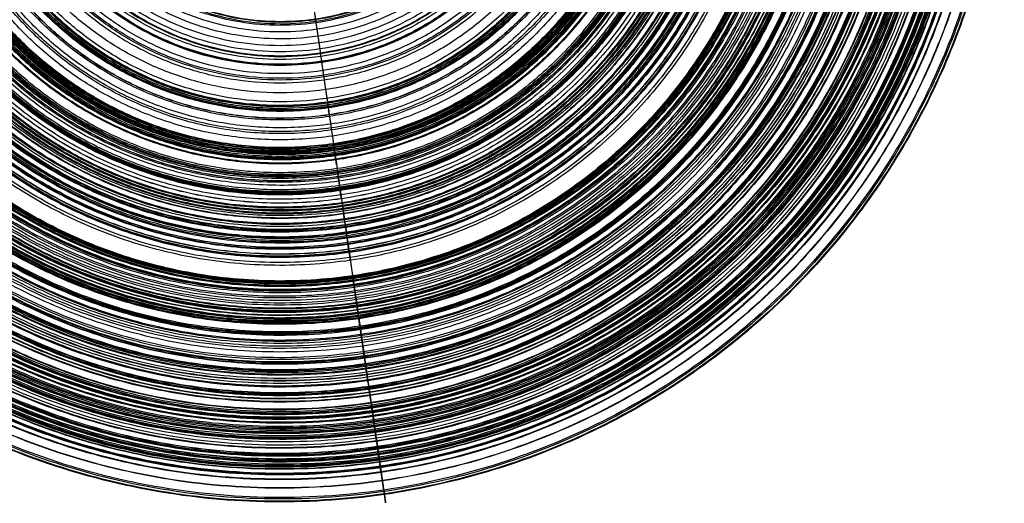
# Model space of a CAD drawing. Header units: millimetres. Extents: x -23 to 314, y -71 to 97.
# Tile 565 of 656: x 199 to 314, y -71 to -15. Entities that reach past the tile are written whole.
import ezdxf

# ---------------------------------------------------------------- set-up
doc = ezdxf.new("R2010")
doc.units = ezdxf.units.MM
doc.header["$MEASUREMENT"] = 0
doc.layers.add('IGES level 9', color=7, linetype='Continuous', true_color=0xcbd2ef)

msp = doc.modelspace()

# ---------------------------------------------------------------- linework, layer by layer
at = {"layer": 'IGES level 9'}
for points in [[(312.71, 25.18, -262.76), (336.87, -141.27, -262.76), (170.42, -165.43, -262.76), (146.25, 1.02, -262.76)], [(312.65, 25.18, -262.51), (336.8, -141.17, -262.51), (170.45, -165.32, -262.51), (146.31, 1.03, -262.51)], [(312.63, 25.17, -262.96), (336.77, -141.13, -262.96), (170.47, -165.27, -262.96), (146.33, 1.03, -262.96)], [(312.36, 25.13, -262.04), (336.43, -140.63, -262.04), (170.66, -164.7, -262.04), (146.6, 1.07, -262.04)], [(312.2, 25.11, -263.38), (336.21, -140.32, -263.38), (170.78, -164.34, -263.38), (146.76, 1.1, -263.38)], [(311.12, 24.95, -251.14), (334.83, -138.33, -251.14), (171.54, -162.04, -251.14), (147.84, 1.25, -251.14)], [(311.09, 24.95, -260.82), (334.79, -138.28, -260.82), (171.56, -161.97, -260.82), (147.87, 1.26, -260.82)], [(310.14, 24.81, -251.31), (333.56, -136.51, -251.31), (172.24, -159.93, -251.31), (148.82, 1.39, -251.31)], [(310.11, 24.81, -251.08), (333.51, -136.45, -251.08), (172.26, -159.85, -251.08), (148.85, 1.4, -251.08)], [(310.08, 24.8, -251.57), (333.48, -136.4, -251.57), (172.28, -159.8, -251.57), (148.88, 1.4, -251.57)], [(309.6, 24.73, -250.22), (332.86, -135.5, -250.22), (172.62, -158.76, -250.22), (149.36, 1.47, -250.22)], [(309.59, 24.73, -252.38), (332.84, -135.48, -252.38), (172.63, -158.74, -252.38), (149.37, 1.47, -252.38)], [(309.48, 24.72, -264.57), (332.71, -135.29, -264.57), (172.7, -158.52, -264.57), (149.48, 1.49, -264.57)], [(309.42, 24.71, -259.48), (332.63, -135.18, -259.48), (172.75, -158.38, -259.48), (149.54, 1.5, -259.48)], [(308.95, 24.64, -264.72), (332.02, -134.3, -264.72), (173.08, -157.38, -264.72), (150.01, 1.57, -264.72)], [(308.9, 24.63, -240.85), (331.96, -134.22, -240.85), (173.11, -157.28, -240.85), (150.06, 1.57, -240.85)], [(308.71, 24.6, -253.4), (331.71, -133.86, -253.4), (173.25, -156.86, -253.4), (150.25, 1.6, -253.4)], [(150.31, 1.61, -265.84), (173.29, -156.73, -265.84), (331.64, -133.75, -265.84), (308.65, 24.6, -265.84)], [(308.65, 24.6, -265.84), (331.64, -133.75, -265.84), (173.29, -156.73, -265.84), (150.31, 1.61, -265.84)], [(308.56, 24.58, -257.19), (331.52, -133.58, -257.19), (173.36, -156.54, -257.19), (150.4, 1.62, -257.19)], [(308.52, 24.58, -249.1), (331.47, -133.5, -249.1), (173.39, -156.45, -249.1), (150.44, 1.63, -249.1)], [(308.37, 24.56, -264.88), (331.28, -133.23, -264.88), (173.49, -156.14, -264.88), (150.59, 1.65, -264.88)], [(308.12, 24.52, -240.14), (330.95, -132.76, -240.14), (173.67, -155.59, -240.14), (150.84, 1.69, -240.14)], [(308.12, 24.52, -240.23), (330.95, -132.76, -240.23), (173.67, -155.59, -240.23), (150.84, 1.69, -240.23)], [(308.07, 24.51, -240.3), (330.89, -132.67, -240.3), (173.71, -155.49, -240.3), (150.89, 1.69, -240.3)], [(308.02, 24.5, -239.87), (330.83, -132.58, -239.87), (173.74, -155.38, -239.87), (150.94, 1.7, -239.87)], [(307.94, 24.49, -258.03), (330.72, -132.43, -258.03), (173.8, -155.21, -258.03), (151.02, 1.71, -258.03)], [(307.8, 24.47, -254.61), (330.54, -132.17, -254.61), (173.9, -154.9, -254.61), (151.16, 1.73, -254.61)], [(307.77, 24.47, -240.56), (330.5, -132.11, -240.56), (173.92, -154.84, -240.56), (151.19, 1.74, -240.56)], [(307.45, 24.42, -255.35), (330.09, -131.52, -255.35), (174.14, -154.16, -255.35), (151.51, 1.78, -255.35)], [(307.45, 24.42, -257.16), (330.09, -131.53, -257.16), (174.14, -154.16, -257.16), (151.51, 1.78, -257.16)], [(307.34, 24.41, -238.9), (329.95, -131.32, -238.9), (174.22, -153.93, -238.9), (151.62, 1.8, -238.9)], [(307.3, 24.4, -256.22), (329.89, -131.24, -256.22), (174.25, -153.83, -256.22), (151.66, 1.81, -256.22)], [(307.16, 24.38, -247.9), (329.71, -130.98, -247.9), (174.35, -153.53, -247.9), (151.8, 1.83, -247.9)], [(307.14, 24.38, -265.2), (329.69, -130.95, -265.2), (174.37, -153.49, -265.2), (151.82, 1.83, -265.2)], [(306.53, 24.29, -241.28), (328.91, -129.82, -241.28), (174.8, -152.19, -241.28), (152.43, 1.92, -241.28)], [(306.47, 24.28, -228.32), (328.82, -129.7, -228.32), (174.84, -152.05, -228.32), (152.49, 1.93, -228.32)], [(306.18, 24.24, -237.69), (328.45, -129.17, -237.69), (175.05, -151.44, -237.69), (152.78, 1.97, -237.69)], [(305.8, 24.18, -246.67), (327.96, -128.46, -246.67), (175.32, -150.62, -246.67), (153.16, 2.02, -246.67)], [(305.51, 24.14, -228.07), (327.58, -127.92, -228.07), (175.52, -149.99, -228.07), (153.45, 2.07, -228.07)], [(305.49, 24.14, -228.12), (327.56, -127.89, -228.12), (175.54, -149.95, -228.12), (153.47, 2.07, -228.12)], [(305.46, 24.13, -227.93), (327.52, -127.83, -227.93), (175.56, -149.89, -227.93), (153.5, 2.07, -227.93)], [(305.36, 24.12, -243.31), (327.39, -127.64, -243.31), (175.63, -149.67, -243.31), (153.6, 2.09, -243.31)], [(305.29, 24.11, -228.41), (327.29, -127.5, -228.41), (175.68, -149.51, -228.41), (153.67, 2.1, -228.41)], [(305.11, 24.08, -242.16), (327.06, -127.17, -242.16), (175.81, -149.13, -242.16), (153.85, 2.12, -242.16)], [(304.85, 24.04, -228.85), (326.73, -126.69, -228.85), (175.99, -148.58, -228.85), (154.11, 2.16, -228.85)], [(304.81, 24.04, -227.15), (326.68, -126.62, -227.15), (176.02, -148.49, -227.15), (154.15, 2.17, -227.15)], [(304.7, 24.02, -245.39), (326.53, -126.41, -245.39), (176.1, -148.25, -245.39), (154.26, 2.18, -245.39)], [(304.68, 24.02, -265.84), (326.51, -126.38, -265.84), (176.11, -148.21, -265.84), (154.28, 2.19, -265.84)], [(304.68, 24.02, -265.84), (326.51, -126.38, -265.84), (176.11, -148.21, -265.84), (154.28, 2.19, -265.84)], [(304.49, 23.99, -242.83), (326.27, -126.03, -242.83), (176.25, -147.81, -242.83), (154.47, 2.21, -242.83)], [(304.32, 23.97, -244.65), (326.05, -125.71, -244.65), (176.37, -147.44, -244.65), (154.64, 2.24, -244.65)], [(304.19, 23.95, -243.76), (325.88, -125.47, -243.76), (176.46, -147.16, -243.76), (154.77, 2.26, -243.76)], [(304.03, 23.92, -218.25), (325.68, -125.18, -218.25), (176.57, -146.82, -218.25), (154.93, 2.28, -218.25)], [(303.65, 23.87, -229.94), (325.18, -124.47, -229.94), (176.84, -146, -229.94), (155.31, 2.34, -229.94)], [(303.59, 23.86, -231.68), (325.1, -124.36, -231.68), (176.89, -145.87, -231.68), (155.37, 2.34, -231.68)], [(303.58, 23.86, -234.93), (325.09, -124.34, -234.93), (176.89, -145.85, -234.93), (155.38, 2.35, -234.93)], [(303.55, 23.85, -226.12), (325.05, -124.28, -226.12), (176.92, -145.78, -226.12), (155.41, 2.35, -226.12)], [(303.21, 23.81, -217.53), (324.62, -123.65, -217.53), (177.16, -145.06, -217.53), (155.75, 2.4, -217.53)], [(303.16, 23.8, -217.76), (324.55, -123.57, -217.76), (177.19, -144.96, -217.76), (155.8, 2.41, -217.76)], [(303.06, 23.78, -230.62), (324.42, -123.37, -230.62), (177.26, -144.73, -230.62), (155.9, 2.42, -230.62)], [(303.02, 23.78, -216.88), (324.37, -123.3, -216.88), (177.29, -144.65, -216.88), (155.94, 2.43, -216.88)], [(302.97, 23.77, -218.09), (324.31, -123.21, -218.09), (177.33, -144.54, -218.09), (155.99, 2.43, -218.09)], [(302.67, 23.73, -233.36), (323.92, -122.66, -233.36), (177.54, -143.91, -233.36), (156.29, 2.48, -233.36)], [(302.61, 23.72, -231.48), (323.84, -122.54, -231.48), (177.58, -143.77, -231.48), (156.35, 2.49, -231.48)], [(302.48, 23.7, -232.45), (323.68, -122.31, -232.45), (177.67, -143.5, -232.45), (156.48, 2.5, -232.45)], [(302.32, 23.68, -215.9), (323.46, -122, -215.9), (177.79, -143.14, -215.9), (156.64, 2.53, -215.9)], [(302.09, 23.64, -224.98), (323.18, -121.59, -224.98), (177.95, -142.67, -224.98), (156.86, 2.56, -224.98)], [(302.03, 23.63, -219.07), (323.1, -121.47, -219.07), (177.99, -142.54, -219.07), (156.93, 2.57, -219.07)], [(301.22, 23.52, -214.76), (322.05, -119.96, -214.76), (178.57, -140.79, -214.76), (157.74, 2.69, -214.76)], [(301.15, 23.51, -221.83), (321.96, -119.84, -221.83), (178.62, -140.65, -221.83), (157.81, 2.7, -221.83)], [(300.87, 23.47, -220.26), (321.59, -119.31, -220.26), (178.82, -140.03, -220.26), (158.09, 2.74, -220.26)], [(300.81, 23.46, -223.71), (321.52, -119.21, -223.71), (178.86, -139.92, -223.71), (158.15, 2.75, -223.71)], [(300.49, 23.41, -204.07), (321.11, -118.61, -204.07), (179.08, -139.23, -204.07), (158.47, 2.79, -204.07)], [(300.38, 23.39, -221.01), (320.97, -118.41, -221.01), (179.16, -138.99, -221.01), (158.58, 2.81, -221.01)], [(300.35, 23.39, -222.94), (320.93, -118.35, -222.94), (179.18, -138.93, -222.94), (158.61, 2.81, -222.94)], [(300.22, 23.37, -221.47), (320.75, -118.1, -221.47), (179.28, -138.64, -221.47), (158.74, 2.83, -221.47)], [(300.15, 23.36, -221.99), (320.67, -117.98, -221.99), (179.33, -138.5, -221.99), (158.81, 2.84, -221.99)], [(299.49, 23.27, -204.27), (319.82, -116.76, -204.27), (179.79, -137.09, -204.27), (159.47, 2.94, -204.27)], [(299.49, 23.26, -203.92), (319.81, -116.75, -203.92), (179.8, -137.07, -203.92), (159.47, 2.94, -203.92)], [(299.38, 23.25, -204.72), (319.68, -116.55, -204.72), (179.87, -136.85, -204.72), (159.58, 2.96, -204.72)], [(299.08, 23.21, -203.03), (319.29, -115.99, -203.03), (180.09, -136.2, -203.03), (159.88, 3, -203.03)], [(298.8, 23.17, -205.87), (318.93, -115.48, -205.87), (180.28, -135.61, -205.87), (160.16, 3.04, -205.87)], [(298.76, 23.16, -212.2), (318.87, -115.39, -212.2), (180.32, -135.51, -212.2), (160.2, 3.05, -212.2)], [(298.5, 23.12, -209.07), (318.53, -114.91, -209.07), (180.5, -134.95, -209.07), (160.46, 3.08, -209.07)], [(298.13, 23.07, -201.93), (318.06, -114.23, -201.93), (180.76, -134.16, -201.93), (160.83, 3.14, -201.93)], [(298.03, 23.05, -207.26), (317.93, -114.04, -207.26), (180.83, -133.95, -207.26), (160.93, 3.15, -207.26)], [(297.83, 23.02, -210.71), (317.67, -113.67, -210.71), (180.97, -133.52, -210.71), (161.13, 3.18, -210.71)], [(297.69, 23, -192.93), (317.49, -113.42, -192.93), (181.07, -133.22, -192.93), (161.27, 3.2, -192.93)], [(297.56, 22.99, -209.85), (317.33, -113.18, -209.85), (181.16, -132.95, -209.85), (161.4, 3.22, -209.85)], [(297.51, 22.98, -208.93), (317.27, -113.09, -208.93), (181.2, -132.84, -208.93), (161.45, 3.23, -208.93)], [(162.12, 3.32, -192.42), (181.68, -131.39, -192.42), (316.39, -111.83, -192.42), (296.84, 22.88, -192.42)], [(296.84, 22.88, -192.42), (316.39, -111.83, -192.42), (181.68, -131.39, -192.42), (162.12, 3.32, -192.42)], [(296.7, 22.86, -192.19), (316.22, -111.58, -192.19), (181.77, -131.1, -192.19), (162.26, 3.34, -192.19)], [(296.61, 22.85, -192.66), (316.1, -111.41, -192.66), (181.84, -130.9, -192.66), (162.35, 3.36, -192.66)], [(296.33, 22.81, -191.77), (315.74, -110.89, -191.77), (182.04, -130.3, -191.77), (162.63, 3.4, -191.77)], [(296.11, 22.78, -193.04), (315.46, -110.49, -193.04), (182.19, -129.84, -193.04), (162.84, 3.43, -193.04)], [(295.46, 22.68, -199.59), (314.61, -109.28, -199.59), (182.66, -128.43, -199.59), (163.5, 3.52, -199.59)], [(295.04, 22.62, -190.7), (314.08, -108.51, -190.7), (182.95, -127.54, -190.7), (163.92, 3.58, -190.7)], [(294.78, 22.58, -193.93), (313.74, -108.03, -193.93), (183.14, -126.98, -193.93), (164.18, 3.62, -193.93)], [(294.48, 22.54, -195.57), (313.35, -107.45, -195.57), (183.35, -126.33, -195.57), (164.48, 3.67, -195.57)], [(294.24, 22.5, -198.37), (313.04, -107.01, -198.37), (183.52, -125.81, -198.37), (164.72, 3.7, -198.37)], [(294.12, 22.49, -194.47), (312.88, -106.79, -194.47), (183.61, -125.56, -194.47), (164.84, 3.72, -194.47)], [(293.55, 22.4, -195.19), (312.15, -105.74, -195.19), (184.01, -124.34, -195.19), (165.41, 3.8, -195.19)], [(293.43, 22.39, -189.46), (311.99, -105.51, -189.46), (184.1, -124.08, -189.46), (165.53, 3.82, -189.46)], [(293.39, 22.38, -196.97), (311.95, -105.45, -196.97), (184.12, -124, -196.97), (165.57, 3.82, -196.97)], [(293.28, 22.36, -196.09), (311.8, -105.24, -196.09), (184.2, -123.76, -196.09), (165.68, 3.84, -196.09)], [(293.15, 22.35, -179.75), (311.64, -105, -179.75), (184.29, -123.48, -179.75), (165.81, 3.86, -179.75)], [(292.28, 22.22, -180.46), (310.51, -103.38, -180.46), (184.91, -121.61, -180.46), (166.68, 3.99, -180.46)], [(292.24, 22.21, -180.14), (310.46, -103.3, -180.14), (184.94, -121.52, -180.14), (166.72, 3.99, -180.14)], [(292.19, 22.21, -180.96), (310.39, -103.21, -180.96), (184.98, -121.41, -180.96), (166.77, 4, -180.96)], [(292.16, 22.2, -179.98), (310.36, -103.17, -179.98), (184.99, -121.37, -179.98), (166.8, 4, -179.98)], [(292.03, 22.18, -179.79), (310.18, -102.91, -179.79), (185.09, -121.07, -179.79), (166.93, 4.02, -179.79)], [(291.94, 22.17, -181.61), (310.08, -102.76, -181.61), (185.15, -120.89, -181.61), (167.02, 4.04, -181.61)], [(291.89, 22.16, -188.02), (310.01, -102.66, -188.02), (185.19, -120.77, -188.02), (167.07, 4.04, -188.02)], [(291.89, 22.16, -171.74), (310.01, -102.66, -171.74), (185.19, -120.78, -171.74), (167.07, 4.04, -171.74)], [(291.71, 22.14, -185.57), (309.78, -102.33, -185.57), (185.31, -120.4, -185.57), (167.25, 4.07, -185.57)], [(291.6, 22.12, -182.37), (309.63, -102.11, -182.37), (185.4, -120.15, -182.37), (167.36, 4.09, -182.37)], [(291.55, 22.11, -179.32), (309.56, -102.02, -179.32), (185.43, -120.04, -179.32), (167.41, 4.09, -179.32)], [(291.27, 22.07, -187.18), (309.21, -101.5, -187.18), (185.63, -119.44, -187.18), (167.69, 4.13, -187.18)], [(291.22, 22.06, -183.2), (309.14, -101.41, -183.2), (185.67, -119.33, -183.2), (167.74, 4.14, -183.2)], [(168.07, 4.19, -171.54), (185.9, -118.64, -171.54), (308.72, -100.81, -171.54), (290.89, 22.02, -171.54)], [(290.89, 22.02, -184.12), (308.72, -100.8, -184.12), (185.9, -118.63, -184.12), (168.07, 4.19, -184.12)], [(290.89, 22.02, -171.54), (308.72, -100.81, -171.54), (185.9, -118.64, -171.54), (168.07, 4.19, -171.54)], [(290.86, 22.01, -178.81), (308.68, -100.75, -178.81), (185.92, -118.57, -178.81), (168.1, 4.19, -178.81)], [(290.84, 22.01, -186.21), (308.65, -100.7, -186.21), (185.94, -118.52, -186.21), (168.12, 4.2, -186.21)], [(290.73, 21.99, -185.67), (308.51, -100.5, -185.67), (186.01, -118.29, -185.67), (168.23, 4.21, -185.67)], [(290.72, 21.99, -171.35), (308.5, -100.48, -171.35), (186.02, -118.26, -171.35), (168.24, 4.21, -171.35)], [(290.71, 21.99, -185.12), (308.49, -100.47, -185.12), (186.02, -118.25, -185.12), (168.25, 4.21, -185.12)], [(290.5, 21.96, -171.92), (308.21, -100.07, -171.92), (186.18, -117.79, -171.92), (168.46, 4.25, -171.92)], [(290.42, 21.95, -171.09), (308.11, -99.92, -171.09), (186.23, -117.62, -171.09), (168.54, 4.26, -171.09)], [(290.06, 21.9, -178.28), (307.65, -99.27, -178.28), (186.49, -116.86, -178.28), (168.9, 4.31, -178.28)], [(289.83, 21.86, -172.43), (307.35, -98.84, -172.43), (186.65, -116.36, -172.43), (169.13, 4.34, -172.43)], [(289.53, 21.82, -170.51), (306.97, -98.29, -170.51), (186.86, -115.72, -170.51), (169.43, 4.38, -170.51)], [(289.24, 21.78, -177.75), (306.59, -97.75, -177.75), (187.07, -115.1, -177.75), (169.72, 4.43, -177.75)], [(289.05, 21.75, -172.99), (306.35, -97.39, -172.99), (187.2, -114.69, -172.99), (169.91, 4.45, -172.99)], [(288.65, 21.69, -168.83), (305.83, -96.64, -168.83), (187.49, -113.82, -168.83), (170.31, 4.51, -168.83)], [(288.47, 21.67, -177.19), (305.6, -96.31, -177.19), (187.62, -113.44, -177.19), (170.49, 4.54, -177.19)], [(288.44, 21.66, -169.86), (305.55, -96.25, -169.86), (187.64, -113.37, -169.86), (170.52, 4.54, -169.86)], [(288.38, 21.65, -175.11), (305.48, -96.14, -175.11), (187.68, -113.24, -175.11), (170.58, 4.55, -175.11)], [(288.29, 21.64, -173.6), (305.36, -95.98, -173.6), (187.75, -113.05, -173.6), (170.67, 4.57, -173.6)], [(287.94, 21.59, -173.94), (304.91, -95.33, -173.94), (187.99, -112.31, -173.94), (171.02, 4.62, -173.94)], [(287.86, 21.58, -169.52), (304.81, -95.18, -169.52), (188.05, -112.13, -169.52), (171.1, 4.63, -169.52)], [(287.8, 21.57, -176.51), (304.73, -95.07, -176.51), (188.09, -112.01, -176.51), (171.16, 4.64, -176.51)], [(287.63, 21.54, -174.36), (304.52, -94.76, -174.36), (188.21, -111.65, -174.36), (171.33, 4.66, -174.36)], [(287.53, 21.53, -176.08), (304.39, -94.58, -176.08), (188.28, -111.43, -176.08), (171.43, 4.68, -176.08)], [(287.5, 21.53, -174.61), (304.35, -94.52, -174.61), (188.3, -111.37, -174.61), (171.45, 4.68, -174.61)], [(287.41, 21.51, -174.9), (304.23, -94.34, -174.9), (188.37, -111.16, -174.9), (171.55, 4.69, -174.9)], [(287.37, 21.51, -175.52), (304.18, -94.28, -175.52), (188.39, -111.09, -175.52), (171.59, 4.7, -175.52)], [(287.29, 21.49, -169.17), (304.08, -94.13, -169.17), (188.45, -110.91, -169.17), (171.67, 4.71, -169.17)], [(285.49, 21.23, -157.34), (301.75, -90.79, -157.34), (189.73, -107.05, -157.34), (173.47, 4.97, -157.34)], [(285.17, 21.19, -167.68), (301.33, -90.19, -167.68), (189.96, -106.35, -167.68), (173.79, 5.02, -167.68)], [(174.41, 5.11, -157.78), (190.4, -105.03, -157.78), (300.54, -89.05, -157.78), (284.55, 21.1, -157.78)], [(284.55, 21.1, -157.78), (300.54, -89.05, -157.78), (190.4, -105.03, -157.78), (174.41, 5.11, -157.78)], [(284.43, 21.08, -158.05), (300.39, -88.82, -158.05), (190.48, -104.78, -158.05), (174.53, 5.13, -158.05)], [(284.22, 21.05, -158.42), (300.11, -88.42, -158.42), (190.63, -104.32, -158.42), (174.74, 5.16, -158.42)], [(284.2, 21.05, -157.61), (300.08, -88.39, -157.61), (190.65, -104.27, -157.61), (174.76, 5.16, -157.61)], [(283.65, 20.97, -157.43), (299.38, -87.38, -157.43), (191.04, -103.1, -157.43), (175.31, 5.24, -157.43)], [(283.6, 20.96, -159.34), (299.32, -87.29, -159.34), (191.07, -103, -159.34), (175.36, 5.25, -159.34)], [(283.57, 20.95, -161.31), (299.28, -87.23, -161.31), (191.09, -102.94, -161.31), (175.39, 5.25, -161.31)], [(283.44, 20.94, -165.97), (299.11, -86.98, -165.97), (191.19, -102.65, -165.97), (175.52, 5.27, -165.97)], [(282.93, 20.86, -160.39), (298.45, -86.04, -160.39), (191.55, -101.56, -160.39), (176.03, 5.34, -160.39)], [(282.8, 20.84, -165.01), (298.28, -85.8, -165.01), (191.64, -101.28, -165.01), (176.16, 5.36, -165.01)], [(282.64, 20.82, -160.97), (298.07, -85.49, -160.97), (191.76, -100.93, -160.97), (176.32, 5.39, -160.97)], [(282.42, 20.79, -161.57), (297.79, -85.09, -161.57), (191.91, -100.46, -161.57), (176.54, 5.42, -161.57)], [(282.38, 20.78, -148.33), (297.74, -85.02, -148.33), (191.94, -100.37, -148.33), (176.58, 5.42, -148.33)], [(282.38, 20.78, -163.94), (297.74, -85.02, -163.94), (191.94, -100.37, -163.94), (176.58, 5.42, -163.94)], [(282.26, 20.76, -157.05), (297.58, -84.8, -157.05), (192.02, -100.12, -157.05), (176.7, 5.44, -157.05)], [(282.23, 20.76, -162.78), (297.55, -84.74, -162.78), (192.04, -100.06, -162.78), (176.73, 5.44, -162.78)], [(281.67, 20.68, -149.09), (296.83, -83.71, -149.09), (192.44, -98.86, -149.09), (177.28, 5.53, -149.09)], [(281.66, 20.68, -149.04), (296.81, -83.69, -149.04), (192.45, -98.84, -149.04), (177.3, 5.53, -149.04)], [(281.64, 20.67, -149), (296.79, -83.65, -149), (192.46, -98.8, -149), (177.32, 5.53, -149)], [(281.64, 20.67, -149.39), (296.78, -83.64, -149.39), (192.47, -98.78, -149.39), (177.32, 5.53, -149.39)], [(281.62, 20.67, -148.97), (296.75, -83.6, -148.97), (192.48, -98.74, -148.97), (177.34, 5.53, -148.97)], [(281.56, 20.66, -148.92), (296.68, -83.5, -148.92), (192.52, -98.62, -148.92), (177.4, 5.54, -148.92)], [(281.42, 20.64, -149.92), (296.5, -83.24, -149.92), (192.62, -98.32, -149.92), (177.54, 5.56, -149.92)], [(281.36, 20.63, -148.78), (296.42, -83.13, -148.78), (192.66, -98.19, -148.78), (177.6, 5.57, -148.78)], [(281.04, 20.59, -150.6), (296.01, -82.53, -150.6), (192.89, -97.5, -150.6), (177.92, 5.62, -150.6)], [(280.79, 20.55, -156.54), (295.68, -82.06, -156.54), (193.07, -96.96, -156.54), (178.17, 5.65, -156.54)], [(280.68, 20.53, -148.46), (295.54, -81.86, -148.46), (193.15, -96.72, -148.46), (178.28, 5.67, -148.46)], [(280.1, 20.45, -154.29), (294.8, -80.79, -154.29), (193.55, -95.49, -154.29), (178.86, 5.75, -154.29)], [(280.09, 20.45, -156.15), (294.79, -80.78, -156.15), (193.56, -95.48, -156.15), (178.86, 5.76, -156.15)], [(280.04, 20.44, -152.1), (294.72, -80.69, -152.1), (193.6, -95.37, -152.1), (178.92, 5.76, -152.1)], [(279.77, 20.4, -148.14), (294.37, -80.18, -148.14), (193.79, -94.78, -148.14), (179.19, 5.8, -148.14)], [(279.57, 20.37, -152.87), (294.12, -79.82, -152.87), (193.93, -94.36, -152.87), (179.38, 5.83, -152.87)], [(279.48, 20.36, -155.56), (294, -79.65, -155.56), (193.99, -94.16, -155.56), (179.48, 5.84, -155.56)], [(279.25, 20.33, -155.15), (293.71, -79.22, -155.15), (194.16, -93.67, -155.15), (179.7, 5.88, -155.15)], [(279.22, 20.32, -153.7), (293.66, -79.16, -153.7), (194.18, -93.6, -153.7), (179.74, 5.88, -153.7)], [(279.13, 20.31, -154.67), (293.54, -78.98, -154.67), (194.25, -93.4, -154.67), (179.83, 5.9, -154.67)], [(279.12, 20.31, -154.16), (293.53, -78.97, -154.16), (194.25, -93.39, -154.16), (179.84, 5.9, -154.16)], [(278.9, 20.28, -146.81), (293.25, -78.57, -146.81), (194.4, -92.92, -146.81), (180.06, 5.93, -146.81)], [(278.8, 20.26, -147.83), (293.12, -78.38, -147.83), (194.48, -92.69, -147.83), (180.16, 5.94, -147.83)], [(278.34, 20.2, -139.7), (292.53, -77.53, -139.7), (194.8, -91.71, -139.7), (180.62, 6.01, -139.7)], [(278.33, 20.19, -147.67), (292.51, -77.51, -147.67), (194.81, -91.69, -147.67), (180.63, 6.01, -147.67)], [(277.89, 20.13, -147.5), (291.95, -76.7, -147.5), (195.12, -90.75, -147.5), (181.07, 6.07, -147.5)], [(277.39, 20.06, -139.15), (291.3, -75.77, -139.15), (195.48, -89.68, -139.15), (181.57, 6.15, -139.15)], [(277.37, 20.05, -139.48), (291.28, -75.73, -139.48), (195.49, -89.64, -139.48), (181.59, 6.15, -139.48)], [(277.29, 20.04, -138.81), (291.17, -75.57, -138.81), (195.55, -89.45, -138.81), (181.67, 6.16, -138.81)], [(277.18, 20.03, -139.97), (291.03, -75.38, -139.97), (195.63, -89.22, -139.97), (181.78, 6.18, -139.97)], [(277.12, 20.02, -147.14), (290.95, -75.27, -147.14), (195.67, -89.1, -147.14), (181.84, 6.19, -147.14)], [(277, 20, -138.41), (290.8, -75.05, -138.41), (195.75, -88.84, -138.41), (181.96, 6.2, -138.41)], [(276.8, 19.97, -140.61), (290.53, -74.66, -140.61), (195.9, -88.4, -140.61), (182.16, 6.23, -140.61)], [(276.29, 19.9, -141.34), (289.88, -73.72, -141.34), (196.26, -87.32, -141.34), (182.67, 6.31, -141.34)], [(275.94, 19.85, -146.3), (289.42, -73.07, -146.3), (196.51, -86.55, -146.3), (183.02, 6.36, -146.3)], [(275.78, 19.82, -137.51), (289.22, -72.77, -137.51), (196.63, -86.21, -137.51), (183.18, 6.38, -137.51)], [(275.76, 19.82, -142.14), (289.2, -72.74, -142.14), (196.64, -86.18, -142.14), (183.2, 6.38, -142.14)], [(275.49, 19.78, -136.27), (288.85, -72.25, -136.27), (196.82, -85.61, -136.27), (183.47, 6.42, -136.27)], [(275.33, 19.76, -137.29), (288.65, -71.95, -137.29), (196.94, -85.26, -137.29), (183.63, 6.45, -137.29)], [(275.3, 19.75, -143.04), (288.6, -71.89, -143.04), (196.96, -85.19, -143.04), (183.66, 6.45, -143.04)], [(275.21, 19.74, -145.25), (288.49, -71.72, -145.25), (197.02, -85, -145.25), (183.75, 6.46, -145.25)], [(275.06, 19.72, -144.66), (288.29, -71.44, -144.66), (197.13, -84.67, -144.66), (183.9, 6.49, -144.66)], [(275.04, 19.72, -144.08), (288.27, -71.41, -144.08), (197.15, -84.63, -144.08), (183.92, 6.49, -144.08)], [(274.84, 19.69, -137.08), (288.01, -71.03, -137.08), (197.29, -84.2, -137.08), (184.12, 6.52, -137.08)], [(273.82, 19.54, -133.91), (286.7, -69.15, -133.91), (198.01, -82.02, -133.91), (185.14, 6.67, -133.91)], [(273.73, 19.53, -136.65), (286.58, -68.98, -136.65), (198.07, -81.83, -136.65), (185.23, 6.68, -136.65)], [(185.64, 6.74, -133.02), (198.37, -80.94, -133.02), (286.05, -68.22, -133.02), (273.32, 19.47, -133.02)], [(273.32, 19.47, -133.02), (286.05, -68.22, -133.02), (198.37, -80.94, -133.02), (185.64, 6.74, -133.02)], [(273.23, 19.45, -133.1), (285.94, -68.06, -133.1), (198.43, -80.76, -133.1), (185.72, 6.75, -133.1)], [(273.19, 19.45, -136.42), (285.88, -67.97, -136.42), (198.46, -80.67, -136.42), (185.77, 6.76, -136.42)], [(273.12, 19.44, -133.21), (285.79, -67.84, -133.21), (198.51, -80.5, -133.21), (185.84, 6.77, -133.21)], [(272.96, 19.41, -132.8), (285.58, -67.54, -132.8), (198.63, -80.16, -132.8), (186, 6.79, -132.8)], [(272.95, 19.41, -134.72), (285.58, -67.54, -134.72), (198.63, -80.16, -134.72), (186.01, 6.79, -134.72)], [(272.76, 19.39, -133.49), (285.33, -67.18, -133.49), (198.76, -79.74, -133.49), (186.2, 6.82, -133.49)], [(272.68, 19.37, -136.12), (285.22, -67.02, -136.12), (198.82, -79.56, -136.12), (186.28, 6.83, -136.12)], [(272.55, 19.36, -133.67), (285.06, -66.79, -133.67), (198.91, -79.29, -133.67), (186.41, 6.85, -133.67)], [(272.42, 19.34, -135.92), (284.89, -66.55, -135.92), (199, -79.02, -135.92), (186.54, 6.87, -135.92)], [(272.41, 19.33, -132.55), (284.87, -66.53, -132.55), (199.01, -78.99, -132.55), (186.55, 6.87, -132.55)], [(272.33, 19.32, -133.89), (284.77, -66.38, -133.89), (199.07, -78.82, -133.89), (186.63, 6.88, -133.89)], [(272.17, 19.3, -135.64), (284.57, -66.09, -135.64), (199.18, -78.48, -135.64), (186.79, 6.9, -135.64)], [(272.11, 19.29, -134.2), (284.48, -65.96, -134.2), (199.23, -78.34, -134.2), (186.85, 6.91, -134.2)], [(271.98, 19.27, -135.22), (284.31, -65.72, -135.22), (199.32, -78.06, -135.22), (186.98, 6.93, -135.22)], [(271.94, 19.27, -134.68), (284.27, -65.66, -134.68), (199.35, -77.98, -134.68), (187.02, 6.94, -134.68)], [(271.05, 19.14, -132.07), (283.12, -64, -132.07), (199.98, -76.07, -132.07), (187.91, 7.07, -132.07)], [(270.34, 19.03, -131.84), (282.2, -62.69, -131.84), (200.48, -74.55, -131.84), (188.62, 7.17, -131.84)], [(270.1, 19, -130.7), (281.9, -62.25, -130.7), (200.65, -74.04, -130.7), (188.86, 7.21, -130.7)], [(269.67, 18.94, -131.6), (281.34, -61.44, -131.6), (200.96, -73.11, -131.6), (189.29, 7.27, -131.6)], [(268.77, 18.81, -126.32), (280.18, -59.77, -126.32), (201.6, -71.18, -126.32), (190.19, 7.4, -126.32)], [(268.59, 18.78, -127.34), (279.94, -59.44, -127.34), (201.73, -70.79, -127.34), (190.37, 7.43, -127.34)], [(268.57, 18.78, -131.09), (279.92, -59.4, -131.09), (201.74, -70.75, -131.09), (190.39, 7.43, -131.09)], [(267.78, 18.66, -126.35), (278.9, -57.93, -126.35), (202.3, -69.05, -126.35), (191.18, 7.54, -126.35)], [(267.78, 18.66, -126.42), (278.9, -57.94, -126.42), (202.3, -69.06, -126.42), (191.18, 7.54, -126.42)], [(267.77, 18.66, -126.31), (278.89, -57.92, -126.31), (202.31, -69.04, -126.31), (191.19, 7.54, -126.31)], [(267.76, 18.66, -130.49), (278.87, -57.9, -130.49), (202.31, -69.01, -130.49), (191.2, 7.55, -130.49)], [(267.74, 18.66, -126.25), (278.85, -57.86, -126.25), (202.33, -68.97, -126.25), (191.22, 7.55, -126.25)], [(267.74, 18.66, -126.71), (278.85, -57.86, -126.71), (202.33, -68.97, -126.71), (191.22, 7.55, -126.71)], [(267.69, 18.65, -126.9), (278.78, -57.77, -126.9), (202.36, -68.87, -126.9), (191.27, 7.56, -126.9)], [(267.64, 18.64, -126.16), (278.72, -57.69, -126.16), (202.4, -68.77, -126.16), (191.32, 7.56, -126.16)], [(267.62, 18.64, -127.1), (278.7, -57.65, -127.1), (202.41, -68.72, -127.1), (191.34, 7.57, -127.1)], [(267.46, 18.62, -130.12), (278.48, -57.34, -130.12), (202.53, -68.37, -130.12), (191.5, 7.59, -130.12)], [(267.44, 18.61, -127.56), (278.46, -57.3, -127.56), (202.54, -68.32, -127.56), (191.52, 7.59, -127.56)], [(267.43, 18.61, -126.03), (278.45, -57.29, -126.03), (202.55, -68.31, -126.03), (191.53, 7.59, -126.03)], [(267.24, 18.58, -129.7), (278.2, -56.94, -129.7), (202.68, -67.9, -129.7), (191.72, 7.62, -129.7)], [(267.23, 18.58, -128.13), (278.19, -56.91, -128.13), (202.69, -67.87, -128.13), (191.73, 7.62, -128.13)], [(267.12, 18.57, -129.27), (278.05, -56.72, -129.27), (202.77, -67.65, -129.27), (191.84, 7.64, -129.27)], [(267.1, 18.56, -128.84), (278.02, -56.67, -128.84), (202.78, -67.6, -128.84), (191.86, 7.64, -128.84)], [(266.68, 18.5, -125.76), (277.48, -55.89, -125.76), (203.08, -66.69, -125.76), (192.28, 7.7, -125.76)], [(265.66, 18.35, -125.52), (276.16, -54, -125.52), (203.81, -64.5, -125.52), (193.3, 7.85, -125.52)], [(264.54, 18.19, -125.27), (274.71, -51.92, -125.27), (204.6, -62.1, -125.27), (194.42, 8.01, -125.27)], [(264.17, 18.14, -124.12), (274.25, -51.25, -124.12), (204.86, -61.32, -124.12), (194.79, 8.07, -124.12)], [(263.98, 18.11, -125.11), (273.99, -50.89, -125.11), (205, -60.9, -125.11), (194.98, 8.09, -125.11)], [(263.44, 18.03, -124.9), (273.3, -49.89, -124.9), (205.38, -59.75, -124.9), (195.52, 8.17, -124.9)], [(262.5, 17.9, -124.32), (272.09, -48.15, -124.32), (206.04, -57.74, -124.32), (196.46, 8.31, -124.32)], [(262.44, 17.89, -121.51), (272, -48.03, -121.51), (206.09, -57.6, -121.51), (196.52, 8.32, -121.51)], [(262.36, 17.88, -120.74), (271.91, -47.89, -120.74), (206.14, -57.44, -120.74), (196.6, 8.33, -120.74)], [(261.8, 17.79, -123.49), (271.19, -46.85, -123.49), (206.54, -56.24, -123.49), (197.15, 8.41, -123.49)], [(197.5, 8.46, -121.36), (206.78, -55.5, -121.36), (270.74, -46.21, -121.36), (261.46, 17.74, -121.36)], [(261.46, 17.74, -121.36), (270.74, -46.21, -121.36), (206.78, -55.5, -121.36), (197.5, 8.46, -121.36)], [(261.45, 17.74, -122.46), (270.73, -46.2, -122.46), (206.79, -55.48, -122.46), (197.51, 8.46, -122.46)], [(261.43, 17.74, -121.64), (270.7, -46.15, -121.64), (206.81, -55.43, -121.64), (197.53, 8.47, -121.64)], [(261.41, 17.74, -121.92), (270.68, -46.13, -121.92), (206.82, -55.4, -121.92), (197.55, 8.47, -121.92)], [(260.93, 17.67, -121.21), (270.06, -45.23, -121.21), (207.16, -54.36, -121.21), (198.03, 8.54, -121.21)], [(260.23, 17.57, -121.06), (269.15, -43.93, -121.06), (207.66, -52.85, -121.06), (198.73, 8.64, -121.06)], [(259.44, 17.45, -120.91), (268.14, -42.47, -120.91), (208.22, -51.17, -120.91), (199.52, 8.75, -120.91)], [(258.65, 17.34, -120.74), (267.11, -41, -120.74), (208.78, -49.46, -120.74), (200.31, 8.87, -120.74)], [(257.89, 17.23, -120.52), (266.13, -39.59, -120.52), (209.32, -47.84, -120.52), (201.07, 8.98, -120.52)], [(257.74, 17.2, -117.86), (265.94, -39.31, -117.86), (209.43, -47.51, -117.86), (201.22, 9, -117.86)], [(257.53, 17.17, -120.37), (265.67, -38.92, -120.37), (209.58, -47.06, -120.37), (201.43, 9.03, -120.37)], [(257.46, 17.16, -118.75), (265.59, -38.8, -118.75), (209.62, -46.93, -118.75), (201.5, 9.04, -118.75)]]:
    msp.add_rational_spline(points, [1, 0.333333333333, 0.333333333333, 1], degree=3, dxfattribs=at)
for points, knots in [([(232.35, -6.69, -115.84), (232.55, -8.04, -115.84), (233.77, -16.46, -116.99), (233.34, -13.47, -120), (234.32, -20.26, -119.88), (234.22, -19.54, -122.58), (234.43, -21.01, -124.75), (235.25, -26.62, -124.67), (235.13, -25.85, -128.29), (234.86, -23.96, -130.32), (236.29, -33.82, -132.3), (235.65, -29.42, -135.17), (236.36, -34.29, -136.41), (236.89, -37.97, -140.45), (235.66, -29.5, -145.35), (237.58, -42.7, -148.45), (236.23, -33.39, -156.37), (238.02, -45.76, -155.96), (236.92, -38.17, -163.16), (237.77, -43.97, -167.92), (238.87, -51.61, -171.78), (237.5, -42.12, -175.66), (239.19, -53.82, -178.99), (237.94, -45.21, -187.15), (239.99, -59.29, -191.93), (238.25, -47.35, -196.7), (240.34, -61.7, -202.41), (238.95, -52.16, -210.82), (240.94, -65.82, -216.73), (239.35, -54.87, -222.78), (241.2, -67.63, -227.43), (239.57, -56.44, -232.95), (241.72, -71.23, -240.2), (239.84, -58.3, -243.87), (242.1, -73.85, -251.09), (240.07, -59.82, -256.98), (242.51, -76.64, -263.09), (240.97, -66.07, -265.84)], [0, 0, 0, 0, 0.042447, 0.054007, 0.108764, 0.123116, 0.190681, 0.275566, 0.291253, 0.347544, 0.385701, 0.391526, 0.405793, 0.429256, 0.469978, 0.478399, 0.4962, 0.518469, 0.534222, 0.566704, 0.582346, 0.599804, 0.623691, 0.645078, 0.679051, 0.693991, 0.731258, 0.750522, 0.788864, 0.805324, 0.83538, 0.851228, 0.889161, 0.904664, 0.939488, 0.967351, 1, 1, 1, 1]), ([(233.42, -14.03, -118.23), (233.42, -14.01, -118.26), (233.41, -13.99, -118.3), (233.41, -13.96, -118.38), (233.41, -13.94, -118.42), (233.4, -13.9, -118.56), (233.4, -13.88, -118.66), (233.39, -13.86, -118.87), (233.39, -13.86, -118.98), (233.4, -13.89, -119.19), (233.4, -13.91, -119.29), (233.41, -13.98, -119.49), (233.42, -14.03, -119.58), (233.43, -14.13, -119.74), (233.44, -14.18, -119.81), (233.47, -14.35, -120), (233.48, -14.47, -120.09), (233.52, -14.71, -120.25), (233.53, -14.82, -120.31), (233.57, -15.06, -120.43), (233.59, -15.18, -120.47), (233.64, -15.55, -120.6), (233.68, -15.8, -120.67), (233.75, -16.32, -120.8), (233.79, -16.59, -120.85), (233.87, -17.13, -120.96), (233.91, -17.39, -121.01), (233.98, -17.9, -121.11), (234.01, -18.14, -121.16), (234.08, -18.56, -121.26), (234.1, -18.74, -121.31), (234.12, -18.88, -121.36)], [0, 0, 0, 0, 0.015625, 0.015625, 0.03125, 0.03125, 0.0625, 0.0625, 0.09375, 0.09375, 0.125, 0.125, 0.15625, 0.15625, 0.1875, 0.1875, 0.25, 0.25, 0.3125, 0.3125, 0.375, 0.375, 0.5, 0.5, 0.625, 0.625, 0.75, 0.75, 0.875, 0.875, 1, 1, 1, 1]), ([(234.12, -18.88, -121.36), (234.12, -18.86, -121.45), (234.12, -18.85, -121.54), (234.12, -18.84, -121.73), (234.12, -18.83, -121.82), (234.11, -18.83, -122.1), (234.12, -18.84, -122.28), (234.13, -18.92, -122.83), (234.15, -19.04, -123.18), (234.2, -19.4, -123.81), (234.23, -19.64, -124.09), (234.31, -20.2, -124.56), (234.36, -20.51, -124.75), (234.43, -21.03, -124.98), (234.46, -21.21, -125.05), (234.51, -21.58, -125.17), (234.54, -21.77, -125.22), (234.62, -22.33, -125.37), (234.68, -22.71, -125.45), (234.78, -23.44, -125.6), (234.83, -23.79, -125.67), (234.92, -24.4, -125.84), (234.96, -24.66, -125.94), (235, -24.94, -126.08), (235.01, -25.01, -126.12), (235.03, -25.11, -126.2), (235.03, -25.14, -126.23), (235.04, -25.18, -126.28), (235.04, -25.18, -126.29), (235.04, -25.19, -126.32), (235.04, -25.19, -126.33), (235.04, -25.2, -126.37), (235.04, -25.2, -126.39), (235.04, -25.2, -126.49), (235.04, -25.19, -126.59), (235.03, -25.14, -126.77), (235.03, -25.13, -126.83), (235.02, -25.09, -126.96), (235.02, -25.07, -127.03), (235.01, -24.99, -127.24), (235, -24.92, -127.39), (234.98, -24.78, -127.73), (234.97, -24.71, -127.92), (234.95, -24.58, -128.34), (234.94, -24.53, -128.57), (234.94, -24.51, -128.98), (234.94, -24.52, -129.12), (234.95, -24.56, -129.41), (234.95, -24.6, -129.56), (234.97, -24.71, -129.85), (234.98, -24.79, -129.99), (235.01, -24.96, -130.25), (235.02, -25.06, -130.37), (235.07, -25.4, -130.72), (235.11, -25.67, -130.91), (235.2, -26.3, -131.27), (235.25, -26.66, -131.44), (235.34, -27.3, -131.68), (235.38, -27.53, -131.76), (235.44, -27.99, -131.92), (235.48, -28.23, -131.99), (235.58, -28.94, -132.23), (235.65, -29.42, -132.39), (235.74, -30.03, -132.63), (235.77, -30.22, -132.72), (235.81, -30.53, -132.88), (235.83, -30.65, -132.96), (235.84, -30.74, -133.02)], [0, 0, 0, 0, 0.015625, 0.015625, 0.03125, 0.03125, 0.0625, 0.0625, 0.125, 0.125, 0.1875, 0.1875, 0.25, 0.25, 0.28125, 0.28125, 0.3125, 0.3125, 0.375, 0.375, 0.4375, 0.4375, 0.5, 0.5, 0.53125, 0.53125, 0.5625, 0.5625, 0.59375, 0.59375, 0.609375, 0.609375, 0.625, 0.625, 0.65625, 0.65625, 0.671875, 0.671875, 0.6875, 0.6875, 0.71875, 0.71875, 0.75, 0.75, 0.78125, 0.78125, 0.796875, 0.796875, 0.8125, 0.8125, 0.828125, 0.828125, 0.84375, 0.84375, 0.875, 0.875, 0.90625, 0.90625, 0.921875, 0.921875, 0.9375, 0.9375, 0.96875, 0.96875, 0.984375, 0.984375, 1, 1, 1, 1]), ([(235.84, -30.74, -133.02), (235.84, -30.71, -133.05), (235.84, -30.69, -133.07), (235.83, -30.62, -133.14), (235.82, -30.58, -133.17), (235.8, -30.44, -133.29), (235.78, -30.31, -133.38), (235.75, -30.11, -133.55), (235.74, -30.04, -133.6), (235.72, -29.9, -133.73), (235.71, -29.83, -133.8), (235.69, -29.68, -133.97), (235.68, -29.6, -134.07), (235.66, -29.45, -134.33), (235.65, -29.38, -134.5), (235.64, -29.33, -134.86), (235.64, -29.35, -135.05), (235.66, -29.44, -135.39), (235.67, -29.51, -135.53), (235.69, -29.67, -135.76), (235.7, -29.76, -135.85), (235.73, -29.92, -136), (235.74, -30.01, -136.07), (235.77, -30.26, -136.24), (235.8, -30.43, -136.33), (235.85, -30.78, -136.5), (235.88, -30.97, -136.58), (235.96, -31.52, -136.8), (236.01, -31.91, -136.94), (236.09, -32.43, -137.15), (236.11, -32.6, -137.22), (236.16, -32.91, -137.36), (236.18, -33.05, -137.44), (236.28, -33.75, -137.8), (236.34, -34.16, -138.12), (236.4, -34.55, -138.55), (236.41, -34.64, -138.69), (236.43, -34.77, -138.93), (236.43, -34.8, -139.04), (236.44, -34.82, -139.25), (236.44, -34.82, -139.36), (236.43, -34.76, -139.61), (236.42, -34.7, -139.78), (236.39, -34.5, -140.16), (236.37, -34.37, -140.38), (236.33, -34.06, -140.84), (236.3, -33.89, -141.09), (236.25, -33.53, -141.6), (236.22, -33.35, -141.86), (236.17, -33.01, -142.42), (236.15, -32.85, -142.72), (236.11, -32.59, -143.36), (236.1, -32.49, -143.7), (236.09, -32.44, -144.27), (236.09, -32.45, -144.46), (236.1, -32.5, -144.86), (236.11, -32.55, -145.06), (236.14, -32.78, -145.64), (236.18, -33.03, -145.99), (236.27, -33.67, -146.61), (236.33, -34.07, -146.89), (236.43, -34.78, -147.26), (236.47, -35.03, -147.38), (236.53, -35.45, -147.55), (236.55, -35.6, -147.61), (236.59, -35.9, -147.72), (236.62, -36.06, -147.78), (236.69, -36.54, -147.94), (236.73, -36.87, -148.04), (236.83, -37.51, -148.25), (236.87, -37.82, -148.35), (236.95, -38.37, -148.57), (236.99, -38.61, -148.68), (237.02, -38.86, -148.83), (237.03, -38.93, -148.88), (237.04, -39, -148.94), (237.05, -39.02, -148.96), (237.05, -39.05, -148.98), (237.05, -39.05, -148.99), (237.05, -39.07, -149.02), (237.05, -39.08, -149.03), (237.06, -39.09, -149.05), (237.06, -39.09, -149.06), (237.06, -39.1, -149.14), (237.06, -39.09, -149.24), (237.05, -39.02, -149.53), (237.03, -38.94, -149.72), (237, -38.74, -150.13), (236.99, -38.61, -150.36), (236.92, -38.16, -151.07), (236.87, -37.8, -151.58), (236.8, -37.29, -152.35), (236.77, -37.13, -152.61), (236.73, -36.85, -153.14), (236.71, -36.73, -153.4), (236.69, -36.59, -153.84), (236.69, -36.56, -154), (236.68, -36.52, -154.33), (236.68, -36.52, -154.5), (236.69, -36.57, -154.83), (236.7, -36.61, -155), (236.71, -36.73, -155.3), (236.73, -36.81, -155.44), (236.76, -37.08, -155.81), (236.8, -37.29, -156), (236.86, -37.73, -156.31), (236.89, -37.97, -156.43), (237, -38.68, -156.76), (237.07, -39.18, -156.91), (237.21, -40.17, -157.18), (237.28, -40.66, -157.31), (237.37, -41.27, -157.49), (237.4, -41.46, -157.55), (237.45, -41.77, -157.67), (237.46, -41.89, -157.73), (237.47, -41.97, -157.78)], [0, 0, 0, 0, 0.007813, 0.007813, 0.015625, 0.015625, 0.03125, 0.03125, 0.039063, 0.039063, 0.046875, 0.046875, 0.054688, 0.054688, 0.0625, 0.0625, 0.070313, 0.070313, 0.078125, 0.078125, 0.085938, 0.085938, 0.09375, 0.09375, 0.109375, 0.109375, 0.125, 0.125, 0.15625, 0.15625, 0.171875, 0.171875, 0.1875, 0.1875, 0.25, 0.25, 0.28125, 0.28125, 0.3125, 0.3125, 0.34375, 0.34375, 0.375, 0.375, 0.40625, 0.40625, 0.4375, 0.4375, 0.46875, 0.46875, 0.5, 0.5, 0.53125, 0.53125, 0.546875, 0.546875, 0.5625, 0.5625, 0.59375, 0.59375, 0.625, 0.625, 0.640625, 0.640625, 0.648438, 0.648438, 0.65625, 0.65625, 0.671875, 0.671875, 0.6875, 0.6875, 0.703125, 0.703125, 0.710938, 0.710938, 0.714844, 0.714844, 0.71875, 0.71875, 0.726563, 0.726563, 0.734375, 0.734375, 0.75, 0.75, 0.765625, 0.765625, 0.78125, 0.78125, 0.8125, 0.8125, 0.828125, 0.828125, 0.84375, 0.84375, 0.851563, 0.851563, 0.859375, 0.859375, 0.867188, 0.867188, 0.875, 0.875, 0.890625, 0.890625, 0.90625, 0.90625, 0.9375, 0.9375, 0.96875, 0.96875, 0.984375, 0.984375, 1, 1, 1, 1]), ([(237.47, -41.97, -157.78), (237.47, -41.95, -157.85), (237.47, -41.91, -157.94), (237.45, -41.79, -158.16), (237.44, -41.72, -158.29), (237.4, -41.46, -158.69), (237.37, -41.25, -159), (237.3, -40.79, -159.67), (237.27, -40.56, -160.02), (237.22, -40.24, -160.58), (237.21, -40.14, -160.77), (237.18, -39.97, -161.17), (237.17, -39.89, -161.37), (237.15, -39.72, -161.97), (237.14, -39.65, -162.38), (237.14, -39.64, -163.17), (237.14, -39.7, -163.56), (237.17, -39.89, -164.31), (237.19, -40.04, -164.67), (237.25, -40.4, -165.34), (237.28, -40.62, -165.67), (237.38, -41.34, -166.59), (237.47, -41.93, -167.15), (237.66, -43.24, -168.2), (237.76, -43.96, -168.7), (237.9, -44.9, -169.29), (237.93, -45.09, -169.41), (237.98, -45.47, -169.64), (238.01, -45.66, -169.75), (238.09, -46.24, -170.09), (238.15, -46.61, -170.3), (238.25, -47.29, -170.72), (238.29, -47.6, -170.91), (238.34, -47.95, -171.19), (238.36, -48.05, -171.27), (238.38, -48.22, -171.42), (238.39, -48.27, -171.49), (238.39, -48.31, -171.54)], [0, 0, 0, 0, 0.03125, 0.03125, 0.0625, 0.0625, 0.125, 0.125, 0.1875, 0.1875, 0.21875, 0.21875, 0.25, 0.25, 0.3125, 0.3125, 0.375, 0.375, 0.4375, 0.4375, 0.5, 0.5, 0.625, 0.625, 0.75, 0.75, 0.78125, 0.78125, 0.8125, 0.8125, 0.875, 0.875, 0.9375, 0.9375, 0.96875, 0.96875, 1, 1, 1, 1]), ([(238.39, -48.31, -171.54), (238.38, -48.24, -171.62), (238.36, -48.1, -171.77), (238.31, -47.73, -172.08), (238.28, -47.5, -172.25), (238.2, -47, -172.61), (238.17, -46.73, -172.79), (238.09, -46.21, -173.18), (238.05, -45.95, -173.38), (238, -45.59, -173.71), (237.98, -45.47, -173.82), (237.95, -45.25, -174.07), (237.94, -45.14, -174.2), (237.91, -45, -174.44), (237.91, -44.96, -174.52), (237.9, -44.88, -174.7), (237.89, -44.85, -174.8), (237.88, -44.78, -175.11), (237.88, -44.77, -175.32), (237.89, -44.82, -175.73), (237.9, -44.88, -175.91), (237.92, -45.03, -176.24), (237.93, -45.12, -176.38), (237.97, -45.42, -176.78), (238.01, -45.64, -176.99), (238.08, -46.13, -177.39), (238.12, -46.39, -177.57), (238.19, -46.93, -177.93), (238.23, -47.21, -178.11), (238.31, -47.75, -178.46), (238.35, -48.02, -178.63), (238.43, -48.53, -178.98), (238.46, -48.76, -179.15), (238.52, -49.16, -179.48), (238.54, -49.33, -179.65), (238.57, -49.5, -179.86), (238.57, -49.55, -179.93), (238.58, -49.62, -180.04), (238.59, -49.64, -180.09), (238.59, -49.69, -180.23), (238.6, -49.7, -180.33), (238.6, -49.69, -180.6), (238.59, -49.66, -180.76), (238.57, -49.55, -181.16), (238.56, -49.46, -181.38), (238.53, -49.26, -181.85), (238.51, -49.14, -182.11), (238.48, -48.89, -182.64), (238.46, -48.76, -182.91), (238.42, -48.51, -183.49), (238.41, -48.4, -183.8), (238.38, -48.21, -184.43), (238.37, -48.15, -184.77), (238.37, -48.12, -185.3), (238.37, -48.13, -185.48), (238.37, -48.17, -185.85), (238.38, -48.2, -186.03), (238.4, -48.35, -186.56), (238.42, -48.5, -186.88), (238.48, -48.87, -187.48), (238.51, -49.08, -187.75), (238.61, -49.76, -188.54), (238.68, -50.3, -189.01), (238.84, -51.39, -189.9), (238.92, -51.95, -190.31), (239.07, -52.97, -191.09), (239.14, -53.43, -191.45), (239.21, -53.91, -191.93), (239.23, -54.04, -192.07), (239.25, -54.2, -192.3), (239.26, -54.24, -192.39), (239.26, -54.25, -192.42)], [0, 0, 0, 0, 0.03125, 0.03125, 0.0625, 0.0625, 0.09375, 0.09375, 0.125, 0.125, 0.140625, 0.140625, 0.15625, 0.15625, 0.164062, 0.164062, 0.171875, 0.171875, 0.1875, 0.1875, 0.203125, 0.203125, 0.21875, 0.21875, 0.25, 0.25, 0.28125, 0.28125, 0.3125, 0.3125, 0.34375, 0.34375, 0.375, 0.375, 0.40625, 0.40625, 0.421875, 0.421875, 0.4375, 0.4375, 0.46875, 0.46875, 0.5, 0.5, 0.53125, 0.53125, 0.5625, 0.5625, 0.59375, 0.59375, 0.625, 0.625, 0.65625, 0.65625, 0.671875, 0.671875, 0.6875, 0.6875, 0.71875, 0.71875, 0.75, 0.75, 0.8125, 0.8125, 0.875, 0.875, 0.9375, 0.9375, 0.96875, 0.96875, 1, 1, 1, 1]), ([(239.26, -54.25, -192.42), (239.25, -54.23, -192.46), (239.24, -54.15, -192.55), (239.21, -53.9, -192.77), (239.18, -53.73, -192.9), (239.1, -53.14, -193.31), (239.03, -52.66, -193.6), (238.93, -51.97, -194.1), (238.89, -51.75, -194.27), (238.83, -51.33, -194.67), (238.8, -51.12, -194.91), (238.76, -50.81, -195.46), (238.74, -50.72, -195.78), (238.74, -50.68, -196.4), (238.75, -50.72, -196.7), (238.78, -50.98, -197.51), (238.83, -51.29, -197.95), (238.93, -52.01, -198.79), (238.99, -52.43, -199.19), (239.19, -53.77, -200.38), (239.33, -54.77, -201.16), (239.5, -55.93, -202.31), (239.55, -56.26, -202.69), (239.62, -56.73, -203.37), (239.64, -56.86, -203.68), (239.65, -56.92, -204.04), (239.65, -56.93, -204.14), (239.64, -56.89, -204.4), (239.64, -56.86, -204.55), (239.61, -56.68, -205.05), (239.58, -56.47, -205.45), (239.51, -55.97, -206.3), (239.47, -55.69, -206.76), (239.39, -55.2, -207.76), (239.36, -54.98, -208.3), (239.35, -54.9, -209.24), (239.35, -54.92, -209.56), (239.37, -55.04, -210.15), (239.38, -55.13, -210.44), (239.44, -55.48, -211.25), (239.48, -55.81, -211.74), (239.64, -56.91, -213.13), (239.78, -57.83, -213.97), (239.95, -59.04, -215.16), (240.01, -59.42, -215.54), (240.1, -60.05, -216.26), (240.13, -60.29, -216.6), (240.18, -60.59, -217.16), (240.18, -60.63, -217.38), (240.18, -60.63, -217.61), (240.18, -60.61, -217.68), (240.17, -60.55, -217.85), (240.16, -60.49, -217.95), (240.12, -60.19, -218.36), (240.07, -59.84, -218.7), (239.96, -59.07, -219.43), (239.9, -58.65, -219.81), (239.82, -58.1, -220.49), (239.79, -57.93, -220.73), (239.76, -57.73, -221.15), (239.75, -57.67, -221.31), (239.74, -57.59, -221.64), (239.74, -57.57, -221.81), (239.74, -57.57, -222.33), (239.75, -57.65, -222.65), (239.79, -57.89, -223.23), (239.81, -58.05, -223.48), (239.89, -58.59, -224.18), (239.95, -59.04, -224.59), (240.09, -59.99, -225.38), (240.16, -60.49, -225.75), (240.3, -61.44, -226.48), (240.36, -61.88, -226.83), (240.46, -62.57, -227.47), (240.5, -62.8, -227.77), (240.52, -62.92, -228.02), (240.52, -62.92, -228.06), (240.52, -62.93, -228.08), (240.52, -62.93, -228.06), (240.51, -62.88, -228.17), (240.5, -62.81, -228.28), (240.47, -62.59, -228.54), (240.45, -62.44, -228.69), (240.37, -61.92, -229.17), (240.31, -61.48, -229.53), (240.22, -60.86, -230.15), (240.19, -60.66, -230.37), (240.13, -60.29, -230.87), (240.11, -60.13, -231.16), (240.08, -59.92, -231.8), (240.07, -59.88, -232.13), (240.08, -59.92, -232.77), (240.09, -59.99, -233.07), (240.13, -60.29, -233.93), (240.18, -60.62, -234.44), (240.35, -61.75, -235.92), (240.49, -62.73, -236.83), (240.68, -64.03, -238.12), (240.74, -64.44, -238.53), (240.83, -65.08, -239.28), (240.86, -65.32, -239.62), (240.89, -65.5, -239.99), (240.89, -65.53, -240.08), (240.9, -65.55, -240.2), (240.9, -65.54, -240.22), (240.9, -65.53, -240.24), (240.9, -65.54, -240.25), (240.88, -65.44, -240.36), (240.87, -65.34, -240.46), (240.8, -64.89, -240.78), (240.73, -64.43, -241.02), (240.6, -63.47, -241.54), (240.52, -62.97, -241.8), (240.43, -62.3, -242.34), (240.39, -62.08, -242.55), (240.34, -61.73, -243.11), (240.33, -61.63, -243.44), (240.32, -61.59, -244.07), (240.33, -61.64, -244.38), (240.36, -61.83, -244.92), (240.38, -61.96, -245.16), (240.44, -62.41, -245.85), (240.5, -62.8, -246.26), (240.62, -63.64, -247.09), (240.69, -64.11, -247.49), (240.82, -65.05, -248.31), (240.89, -65.52, -248.71), (241.01, -66.36, -249.49), (241.07, -66.74, -249.88), (241.15, -67.29, -250.57), (241.18, -67.46, -250.88), (241.19, -67.55, -251.18), (241.19, -67.56, -251.24), (241.19, -67.55, -251.38), (241.19, -67.54, -251.47), (241.17, -67.42, -251.78), (241.14, -67.25, -252.06), (241.07, -66.76, -252.69), (241.03, -66.45, -253.03), (240.94, -65.81, -253.77), (240.89, -65.49, -254.16), (240.83, -65.08, -254.84), (240.81, -64.96, -255.08), (240.79, -64.78, -255.62), (240.78, -64.72, -255.91), (240.78, -64.71, -256.53), (240.78, -64.76, -256.85), (240.81, -64.98, -257.47), (240.84, -65.16, -257.77), (240.93, -65.76, -258.57), (241, -66.28, -259.02), (241.16, -67.39, -259.93), (241.25, -67.98, -260.38), (241.4, -69.04, -261.25), (241.47, -69.5, -261.68), (241.53, -69.92, -262.23), (241.55, -70.02, -262.39), (241.56, -70.12, -262.63), (241.56, -70.13, -262.7), (241.56, -70.12, -262.81), (241.56, -70.11, -262.86), (241.54, -69.98, -263.06), (241.52, -69.85, -263.21), (241.42, -69.14, -263.73), (241.29, -68.26, -264.15), (241.07, -66.73, -264.62), (241.04, -66.55, -264.67), (240.99, -66.18, -264.77), (240.96, -66, -264.82), (240.87, -65.38, -264.98), (240.69, -64.15, -265.3), (240.52, -62.92, -265.62), (240.4, -62.1, -265.84)], [0, 0, 0, 0, 0.007813, 0.007813, 0.015625, 0.015625, 0.03125, 0.03125, 0.039063, 0.039063, 0.046875, 0.046875, 0.054688, 0.054688, 0.0625, 0.0625, 0.078125, 0.078125, 0.09375, 0.09375, 0.125, 0.125, 0.140625, 0.140625, 0.15625, 0.15625, 0.164063, 0.164063, 0.171875, 0.171875, 0.1875, 0.1875, 0.203125, 0.203125, 0.21875, 0.21875, 0.226563, 0.226563, 0.234375, 0.234375, 0.25, 0.25, 0.28125, 0.28125, 0.296875, 0.296875, 0.3125, 0.3125, 0.328125, 0.328125, 0.335938, 0.335938, 0.34375, 0.34375, 0.359375, 0.359375, 0.375, 0.375, 0.382813, 0.382813, 0.386719, 0.386719, 0.390625, 0.390625, 0.398438, 0.398438, 0.40625, 0.40625, 0.421875, 0.421875, 0.4375, 0.4375, 0.453125, 0.453125, 0.46875, 0.46875, 0.476563, 0.476563, 0.484375, 0.484375, 0.492188, 0.492188, 0.5, 0.5, 0.515625, 0.515625, 0.523438, 0.523438, 0.53125, 0.53125, 0.539063, 0.539063, 0.546875, 0.546875, 0.5625, 0.5625, 0.59375, 0.59375, 0.609375, 0.609375, 0.625, 0.625, 0.632813, 0.632813, 0.640625, 0.640625, 0.648438, 0.648438, 0.65625, 0.65625, 0.671875, 0.671875, 0.6875, 0.6875, 0.695313, 0.695313, 0.703125, 0.703125, 0.710938, 0.710938, 0.71875, 0.71875, 0.734375, 0.734375, 0.75, 0.75, 0.765625, 0.765625, 0.78125, 0.78125, 0.796875, 0.796875, 0.804688, 0.804688, 0.8125, 0.8125, 0.828125, 0.828125, 0.84375, 0.84375, 0.859375, 0.859375, 0.867188, 0.867188, 0.875, 0.875, 0.882813, 0.882813, 0.890625, 0.890625, 0.90625, 0.90625, 0.921875, 0.921875, 0.9375, 0.9375, 0.945313, 0.945313, 0.953125, 0.953125, 0.960938, 0.960938, 0.96875, 0.96875, 0.984375, 0.984375, 0.986328, 0.986328, 0.988281, 0.988281, 0.992188, 1, 1, 1, 1])]:
    msp.add_open_spline(points, degree=3, knots=knots, dxfattribs=at)
msp.add_open_spline([(240.4, -62.1, -265.84), (240.68, -64.08, -265.84), (240.97, -66.07, -265.84)], degree=2, dxfattribs=at)

doc.saveas('drawing.dxf')
